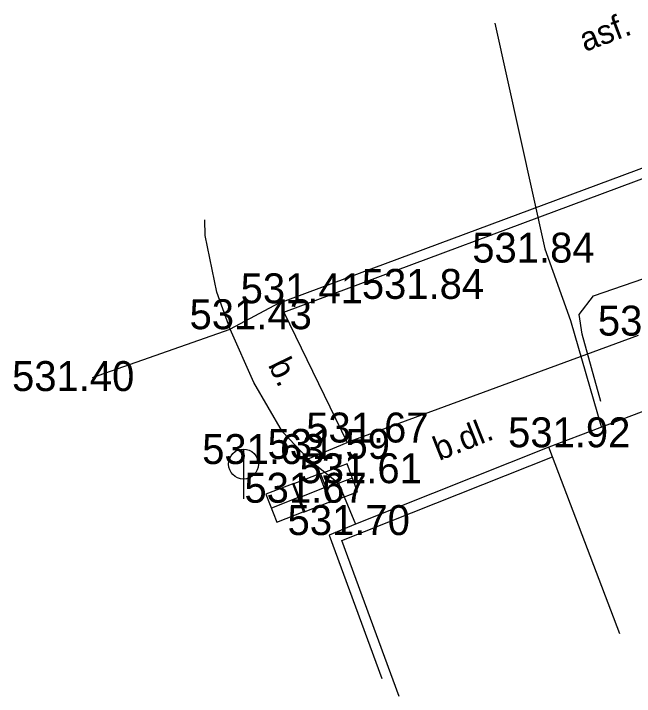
# Model space of a CAD drawing. Extents: x -668867 to -667827, y -1131943 to -1131019.
# Drawn here: x -668866.96 to -668851.4, y -1131314.47 to -1131297.36 of the extents above; entities that cross this region are included whole.
import ezdxf

# ---------------------------------------------------------------- set-up
doc = ezdxf.new("R2010")
doc.units = 0
for name, color, linetype in [('G_Bod_tecka', 7, 'Continuous'), ('G_Bod_vyska', 7, 'Continuous'), ('G_Budovy_Objekty', 7, 'Continuous'), ('G_Cesty_Schody', 7, 'Continuous'), ('G_Plochy_zpevnene', 7, 'Continuous'), ('G_Ploty', 7, 'Continuous'), ('G_Ploty_vstupy', 7, 'Continuous'), ('G_Popisy_povrchu', 7, 'Continuous'), ('G_Site-kanalizace', 7, 'Continuous'), ('G_Z_ELsilove_podz_kotovane', 7, 'Continuous')]:
    doc.layers.add(name, color=color, linetype=linetype)

msp = doc.modelspace()

# ---------------------------------------------------------------- linework, layer by layer
at = {"layer": 'G_Bod_tecka'}
for p, q in [((-668854.44, -1131303.6), (-668854.44, -1131303.6)), ((-668857.21, -1131304.51), (-668857.21, -1131304.51)), ((-668860.31, -1131304.62), (-668860.31, -1131304.62)), ((-668861.53, -1131305.27), (-668861.53, -1131305.27)), ((-668858.6, -1131308.11), (-668858.6, -1131308.11)), ((-668853.54, -1131308.23), (-668853.54, -1131308.23)), ((-668859.58, -1131308.52), (-668859.58, -1131308.52)), ((-668861.2, -1131308.65), (-668861.2, -1131308.65)), ((-668858.82, -1131309.13), (-668858.82, -1131309.13)), ((-668860.15, -1131309.62), (-668860.15, -1131309.62)), ((-668859.05, -1131310.43), (-668859.05, -1131310.43))]:
    msp.add_line(p, q, dxfattribs=at)
at = {"layer": 'G_Budovy_Objekty'}
for p, q in [((-668850.65, -1131307.13), (-668853.54, -1131308.23)), ((-668853.45, -1131308.47), (-668853.54, -1131308.23)), ((-668851.76, -1131312.91), (-668853.45, -1131308.47))]:
    msp.add_line(p, q, dxfattribs=at)
at = {"layer": 'G_Cesty_Schody'}
msp.add_line((-668859.58, -1131308.52), (-668858.6, -1131308.11), dxfattribs=at)
at = {"layer": 'G_Plochy_zpevnene'}
for p, q in [((-668860.19, -1131304.84), (-668858.6, -1131308.11)), ((-668851.3, -1131305.43), (-668858.6, -1131308.11)), ((-668853.54, -1131308.23), (-668858.39, -1131310.16)), ((-668858.73, -1131310.57), (-668853.45, -1131308.47)), ((-668858.39, -1131310.16), (-668859.05, -1131310.43)), ((-668859.05, -1131310.43), (-668857.728, -1131314.026)), ((-668857.298, -1131314.473), (-668858.73, -1131310.57))]:
    msp.add_line(p, q, dxfattribs=at)
for points in [[(-668859.58, -1131308.52), (-668860.22, -1131307.84), (-668860.94, -1131306.61), (-668861.53, -1131305.27), (-668861.87, -1131304.34), (-668862.16, -1131302.92), (-668862.166, -1131302.529)], [(-668859.58, -1131308.52), (-668858.82, -1131309.13), (-668858.39, -1131310.16)]]:
    msp.add_lwpolyline(points, dxfattribs=at)
at = {"layer": 'G_Ploty'}
for p, q in [((-668860.31, -1131304.62), (-668845.82, -1131299.23)), ((-668860.19, -1131304.84), (-668845.77, -1131299.48))]:
    msp.add_line(p, q, dxfattribs=at)
at = {"layer": 'G_Ploty_vstupy'}
for p in [(-668860.31, -1131304.62), (-668864.989, -1131306.48)]:
    msp.add_line(p, (-668861.53, -1131305.27), dxfattribs=at)
at = {"layer": 'G_Site-kanalizace'}
for p, q in [((-668861.2, -1131308.275), (-668861.2, -1131309.525)), ((-668859.17, -1131309.261), (-668858.469, -1131308.999)), ((-668859.131, -1131309.233), (-668859.83, -1131309.507)), ((-668859.801, -1131309.483), (-668860.5, -1131309.757))]:
    msp.add_line(p, q, dxfattribs=at)
for points in [[(-668859.04, -1131309.612), (-668858.337, -1131309.349), (-668858.6, -1131308.646), (-668859.303, -1131308.909)], [(-668859.267, -1131308.885), (-668859.966, -1131309.158), (-668859.693, -1131309.857), (-668858.994, -1131309.584)], [(-668859.937, -1131309.135), (-668860.636, -1131309.408), (-668860.363, -1131310.107), (-668859.664, -1131309.834)]]:
    msp.add_lwpolyline(points, close=True, dxfattribs=at)
msp.add_circle((-668861.2, -1131308.65), 0.375, dxfattribs=at)
at = {"layer": 'G_Z_ELsilove_podz_kotovane'}
for points in [[(-668854.896, -1131297.597), (-668853.645, -1131303.253), (-668852.998, -1131305.049), (-668852.229, -1131307.706)], [(-668852.238, -1131307.085), (-668852.703, -1131305.394), (-668852.778, -1131304.9), (-668852.424, -1131304.434), (-668848.177, -1131302.974), (-668844.698, -1131301.973), (-668841.39, -1131302.034), (-668840.847, -1131302.151), (-668839.19, -1131303.174), (-668835.98, -1131305.921), (-668831.449, -1131309.541), (-668826.158, -1131313.831), (-668825.518, -1131314.055), (-668821.696, -1131314.299), (-668812.644, -1131311.924), (-668805.034, -1131308.012), (-668804.617, -1131307.94)]]:
    msp.add_lwpolyline(points, dxfattribs=at)

# ---------------------------------------------------------------- texts
at = {"layer": 'G_Bod_vyska'}
for s, p in [('531.84', (-668855.462, -1131303.6)), ('531.84', (-668858.232, -1131304.51)), ('531.41', (-668861.271, -1131304.62)), ('531.43', (-668862.552, -1131305.27)), ('532.17', (-668852.312, -1131305.43)), ('531.40', (-668867.004, -1131306.82)), ('531.67', (-668859.626, -1131308.11)), ('531.92', (-668854.564, -1131308.23)), ('531.59', (-668860.594, -1131308.52)), ('531.63', (-668862.236, -1131308.65)), ('531.61', (-668859.794, -1131309.13)), ('531.67', (-668861.176, -1131309.62)), ('531.70', (-668860.094, -1131310.43))]:
    msp.add_text(s, height=0.75, dxfattribs=at).set_placement(p)
at = {"layer": 'G_Popisy_povrchu'}
for s, rotation, p in [('asf.', 20.6291, (-668852.636, -1131298.324)), ('b.', 295.9316, (-668860.593, -1131306.163)), ('b.dl.', 21.7099, (-668856.294, -1131308.575))]:
    msp.add_text(s, height=0.6, rotation=rotation, dxfattribs=at).set_placement(p)

doc.saveas('drawing.dxf')
